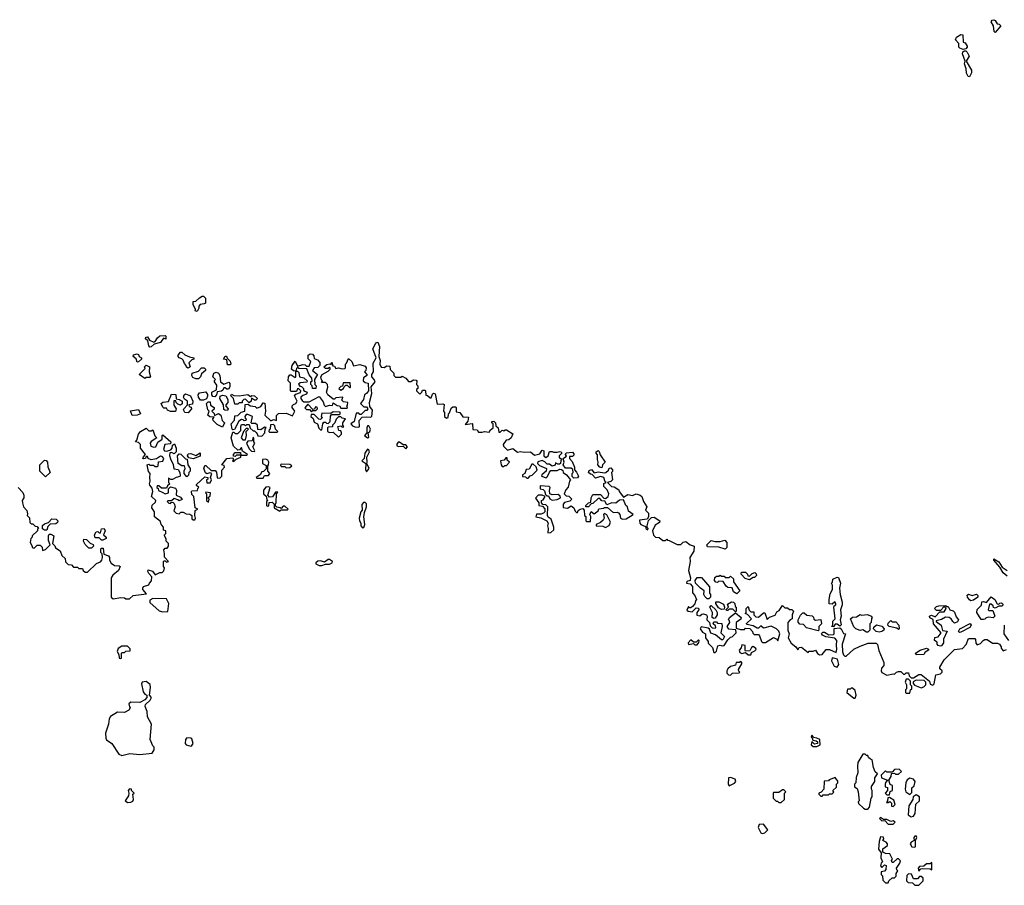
# Model space of a CAD drawing. Extents: x 2494106 to 2685573, y 758056 to 915185.
# Tile 298 of 507: x 2559001 to 2566737, y 891400 to 898202. Entities that reach past the tile are written whole.
import ezdxf

# ---------------------------------------------------------------- set-up
doc = ezdxf.new("R2010")
doc.units = 0

msp = doc.modelspace()

# ---------------------------------------------------------------- linework, layer by layer
at = {"layer": '0CON05XD'}
for points in [[(2566665, 898102.5), (2566658.3, 898108.3), (2566652.5, 898155), (2566633.3, 898185), (2566642.1, 898197.9), (2566655, 898202), (2566665.6, 898195.6), (2566680.7, 898170.7), (2566697, 898167), (2566710, 898155), (2566665, 898102.5)], [(2566415, 897968), (2566387.5, 897977.5), (2566380, 897985), (2566381.2, 898015), (2566354.3, 898045), (2566362.5, 898065), (2566395, 898086.7), (2566412.5, 898082.5), (2566413.3, 898025), (2566429.2, 898019.2), (2566446.2, 897995), (2566446.7, 897985), (2566435, 897973.3), (2566415, 897968)], [(2566465, 897753.3), (2566454.3, 897754.3), (2566441.3, 897781.3), (2566438, 897815), (2566423.8, 897855), (2566430, 897875), (2566408.6, 897935), (2566411.7, 897948.3), (2566425, 897957.5), (2566435, 897956.7), (2566445.9, 897945.9), (2566461.2, 897915), (2566437.5, 897875), (2566480, 897805), (2566478.6, 897785), (2566465, 897753.3)], [(2560395, 895910), (2560380, 895915), (2560382.5, 895925), (2560363.6, 895963.6), (2560363, 895987), (2560385, 895990), (2560413.9, 896016.1), (2560435, 896030), (2560445, 896030), (2560460, 896015), (2560460, 895975), (2560451.7, 895968.3), (2560420, 895965), (2560408.3, 895951.7), (2560407.5, 895935), (2560395, 895910)], [(2560025, 895630), (2560015, 895640), (2560007.5, 895677.5), (2559990, 895695), (2559991.7, 895708.3), (2560005, 895710), (2560020, 895685), (2560055, 895667.5), (2560066.7, 895673.3), (2560085, 895702.5), (2560103, 895717), (2560145, 895720), (2560150, 895715), (2560148.3, 895691.7), (2560131.7, 895698.3), (2560107.5, 895665), (2560058.3, 895651.7), (2560035, 895632.5), (2560025, 895630)], [(2560927.5, 894955), (2560930, 894985), (2560938.3, 894998.3), (2560925, 895000), (2560895, 894980), (2560871.7, 894981.7), (2560870, 895015), (2560855, 895030), (2560825, 895030), (2560820, 895035), (2560830, 895085), (2560795, 895100), (2560781.7, 895098.3), (2560770, 895085), (2560771.7, 895071.7), (2560780, 895065), (2560778.3, 895051.7), (2560765, 895050), (2560758.3, 895058.3), (2560745, 895060), (2560723, 895047), (2560688.3, 894981.7), (2560675, 894980), (2560670, 894985), (2560662.5, 895025), (2560690, 895055), (2560691.7, 895088.3), (2560715, 895092.5), (2560741.7, 895118.3), (2560770, 895125), (2560771.7, 895178.3), (2560795, 895180), (2560815, 895167.5), (2560851.7, 895161.7), (2560865, 895150), (2560896.4, 895163.6), (2560915, 895190), (2560928.3, 895188.3), (2560932.5, 895125), (2560927.5, 895095), (2560975, 895050), (2560995, 895060), (2561018.3, 895051.7), (2561018.3, 895091.7), (2561035, 895107.5), (2561095, 895110), (2561145, 895090), (2561162.5, 895125), (2561142.5, 895155), (2561143, 895167), (2561151.7, 895178.3), (2561170, 895185), (2561182.5, 895205), (2561160, 895245), (2561171.7, 895258.3), (2561208.3, 895271.7), (2561210, 895285), (2561195, 895300), (2561185, 895300), (2561175, 895280), (2561135, 895280), (2561130, 895285), (2561130, 895345), (2561110, 895365), (2561112.5, 895395), (2561125, 895410), (2561135, 895410), (2561165, 895390), (2561170, 895395), (2561170, 895440), (2561153, 895443), (2561137.5, 895455), (2561143.3, 895485), (2561165, 895520), (2561185, 895480), (2561225, 895492.5), (2561245, 895490), (2561255, 895480), (2561275, 895480), (2561287.5, 895515), (2561268.3, 895538.3), (2561267.5, 895565), (2561283.3, 895576.7), (2561302.5, 895572.5), (2561311.7, 895561.7), (2561315, 895540), (2561340, 895530), (2561358.3, 895508.3), (2561360, 895485), (2561345, 895470), (2561315, 895467.5), (2561302.5, 895445), (2561340, 895415), (2561317.5, 895375), (2561320, 895335), (2561330, 895325), (2561327, 895303), (2561302.5, 895305), (2561300, 895325), (2561290, 895335), (2561290, 895355), (2561300, 895365), (2561297.5, 895385), (2561275, 895410), (2561258.3, 895458.3), (2561195, 895460), (2561185, 895470), (2561175, 895460), (2561170, 895440), (2561185, 895440), (2561195, 895430), (2561200, 895395), (2561235, 895387.5), (2561260, 895365), (2561257, 895353), (2561205, 895347.5), (2561193, 895337), (2561201.7, 895321.7), (2561215, 895320), (2561230, 895305), (2561231.7, 895291.7), (2561241.7, 895281.7), (2561260, 895275), (2561255, 895260), (2561225, 895250), (2561210, 895235), (2561210, 895225), (2561220.7, 895210.7), (2561235, 895200), (2561275, 895200), (2561355, 895240), (2561385, 895200), (2561393, 895173), (2561403, 895163), (2561435, 895172.5), (2561460, 895170), (2561465, 895190), (2561495, 895170), (2561515, 895167.5), (2561525, 895150), (2561575, 895150), (2561577, 895157), (2561570, 895165), (2561577, 895173), (2561580, 895195), (2561545, 895200), (2561530, 895215), (2561538.3, 895221.7), (2561540, 895235), (2561485, 895230), (2561475, 895220), (2561465, 895220), (2561422.5, 895255), (2561412.5, 895275), (2561422.5, 895315), (2561420, 895335), (2561405, 895350), (2561371.7, 895351.7), (2561380, 895365), (2561372.5, 895372.5), (2561367.5, 895395), (2561377, 895413), (2561425, 895440), (2561440, 895455), (2561440, 895465), (2561435, 895470), (2561425, 895460), (2561405, 895460), (2561390, 895475), (2561415, 895492.5), (2561437.5, 895497.5), (2561448.3, 895491.7), (2561455, 895510), (2561461.7, 895481.7), (2561475, 895480), (2561485, 895460), (2561505, 895467.5), (2561535, 895457.5), (2561555, 895460), (2561560, 895465), (2561560, 895495), (2561568.3, 895501.7), (2561585, 895540), (2561610, 895515), (2561623, 895483), (2561675, 895492.5), (2561715, 895480), (2561722.5, 895465), (2561720, 895445), (2561710, 895435), (2561730, 895415), (2561730, 895405), (2561701.7, 895388.3), (2561700, 895365), (2561715, 895350), (2561740, 895345), (2561742.5, 895285), (2561726.4, 895263.6), (2561710, 895255), (2561701.7, 895218.3), (2561680, 895185), (2561705, 895160), (2561725, 895160), (2561737.5, 895145), (2561728.3, 895131.7), (2561715, 895130), (2561685, 895100), (2561675, 895100), (2561665, 895110), (2561645, 895110), (2561630, 895045), (2561602.5, 895025), (2561615, 895010), (2561635, 895002.5), (2561665, 895000), (2561670, 895005), (2561668.3, 895051.7), (2561691.7, 895078.3), (2561725, 895082.5), (2561755, 895077.5), (2561766.7, 895085), (2561773.6, 895133.6), (2561753, 895163), (2561748.8, 895195), (2561768.8, 895265), (2561762.5, 895317.5), (2561793.3, 895355), (2561787.5, 895375), (2561767.5, 895395), (2561767.5, 895415), (2561780, 895435), (2561777.3, 895502.7), (2561802, 895545), (2561776, 895615), (2561796.2, 895655), (2561805, 895666.2), (2561815, 895666.7), (2561828, 895635), (2561823.3, 895555), (2561832.5, 895525), (2561830, 895495), (2561841.7, 895471.7), (2561865, 895470), (2561885, 895482.5), (2561908.3, 895478.3), (2561912.5, 895452.5), (2561940, 895425), (2561940, 895405), (2561953, 895393), (2561995, 895392.5), (2562005, 895400), (2562036.4, 895386.4), (2562055, 895360), (2562075, 895360), (2562095, 895372.5), (2562115, 895370), (2562121.7, 895361.7), (2562120, 895335), (2562130, 895325), (2562130, 895305), (2562120, 895295), (2562120, 895285), (2562145, 895260), (2562160, 895275), (2562165, 895290), (2562185, 895290), (2562190, 895285), (2562191.7, 895251.7), (2562205, 895250), (2562225, 895230), (2562235, 895230), (2562245, 895260), (2562252.5, 895267.5), (2562265, 895262.5), (2562281.7, 895181.7), (2562325, 895182.5), (2562337.5, 895177.5), (2562330, 895125), (2562340, 895115), (2562340, 895085), (2562355, 895070), (2562367.5, 895075), (2562370, 895105), (2562378.3, 895111.7), (2562391.7, 895148.3), (2562405, 895160), (2562425, 895160), (2562430, 895155), (2562431.7, 895121.7), (2562460, 895115), (2562481.7, 895081.7), (2562528.3, 895078.3), (2562521.7, 895048.3), (2562501.7, 895021.7), (2562555, 895030), (2562560, 895025), (2562561.7, 894981.7), (2562595, 894980), (2562605, 894960), (2562635, 894960), (2562653, 894967), (2562690, 894960), (2562700.7, 894979.3), (2562720, 894995), (2562720, 895025), (2562710, 895035), (2562710, 895045), (2562727, 895047), (2562740, 895035), (2562741.7, 895011.7), (2562760, 894995), (2562765, 894960), (2562775, 894960), (2562793, 894977), (2562805, 894970), (2562815, 894980), (2562825, 894980), (2562877, 894947), (2562862.5, 894915), (2562845, 894900), (2562822.5, 894897.5), (2562800, 894865), (2562801.7, 894851.7), (2562835, 894820), (2562875, 894832.5), (2562913.6, 894803.6), (2562935, 894810), (2562965, 894803.3), (2563015, 894807.5), (2563045, 894780), (2563088.3, 894791.7), (2563105, 894820), (2563120, 894815), (2563120, 894775), (2563135, 894762.5), (2563152.5, 894775), (2563165, 894810), (2563185, 894810), (2563195, 894802.5), (2563225, 894802.5), (2563245, 894810), (2563256.4, 894806.4), (2563260, 894795), (2563240, 894775), (2563240, 894765), (2563260, 894745), (2563253, 894737), (2563250, 894715), (2563241.7, 894708.3), (2563228.3, 894708.3), (2563210, 894720), (2563208.3, 894701.7), (2563185, 894692.5), (2563165, 894710), (2563145, 894710), (2563128.3, 894728.3), (2563107, 894737), (2563071.7, 894728.3), (2563070, 894715), (2563085, 894700), (2563140, 894675), (2563137.5, 894655), (2563103.6, 894626.4), (2563100, 894615), (2563137.5, 894602.5), (2563148.3, 894611.7), (2563163, 894647), (2563175, 894660), (2563225, 894660), (2563245, 894670), (2563258.3, 894668.3), (2563268.3, 894658.3), (2563270, 894645), (2563296.4, 894626.4), (2563330, 894585), (2563320, 894575), (2563311.7, 894528.3), (2563291.7, 894508.3), (2563280, 894475), (2563295, 894460), (2563317, 894457), (2563340, 894435), (2563322.5, 894417.5), (2563280.7, 894409.3), (2563270, 894395), (2563270, 894370), (2563305, 894362.5), (2563335, 894382.5), (2563356.1, 894366.1), (2563365, 894340), (2563375, 894330), (2563385, 894330), (2563390, 894345), (2563403.9, 894356.1), (2563425, 894360), (2563437, 894347), (2563440, 894305), (2563448.3, 894298.3), (2563450, 894265), (2563455, 894260), (2563485, 894260), (2563487.5, 894297.5), (2563480, 894315), (2563491.7, 894338.3), (2563515, 894320), (2563546.4, 894343.6), (2563551.7, 894358.3), (2563587, 894363), (2563595, 894370), (2563618.3, 894368.3), (2563665, 894330), (2563695, 894332.5), (2563705, 894327.5), (2563716.7, 894315), (2563722.5, 894285), (2563737, 894277), (2563765, 894280), (2563820, 894315), (2563785, 894340), (2563776.7, 894375), (2563762.5, 894385), (2563745, 894430), (2563715, 894427.5), (2563685, 894403.3), (2563653.6, 894406.4), (2563615, 894390), (2563598.3, 894418.3), (2563575, 894420), (2563558.3, 894438.3), (2563545, 894440), (2563505, 894400), (2563491.7, 894398.3), (2563470, 894375), (2563450, 894375), (2563450, 894385), (2563470, 894405), (2563488.3, 894411.7), (2563492.5, 894445), (2563505, 894470), (2563565, 894470), (2563591.7, 894441.7), (2563605, 894440), (2563623.6, 894456.4), (2563630, 894475), (2563617, 894507), (2563590, 894535), (2563591.7, 894558.3), (2563610, 894565), (2563601.7, 894571.7), (2563590, 894605), (2563565, 894612.5), (2563525, 894600), (2563498.3, 894628.3), (2563485, 894630), (2563470, 894645), (2563475, 894660), (2563495, 894667.5), (2563515, 894640), (2563545, 894650), (2563595, 894640), (2563607, 894643), (2563628.3, 894661.7), (2563631.7, 894678.3), (2563645, 894680), (2563660, 894665), (2563658.3, 894651.7), (2563650, 894645), (2563660, 894585), (2563647, 894573), (2563620, 894565), (2563650, 894535), (2563671.7, 894531.7), (2563708.3, 894508.3), (2563710, 894495), (2563745, 894450), (2563778.3, 894471.7), (2563815, 894463.3), (2563845, 894476.7), (2563877, 894467), (2563890, 894455), (2563902.5, 894415), (2563927.5, 894375), (2563918.3, 894348.3), (2563942.5, 894325), (2563942.5, 894295), (2563931.7, 894278.3), (2563871.7, 894268.3), (2563872.5, 894245), (2563882.5, 894235)], [(2559925, 895510), (2559917.5, 895537.5), (2559892.5, 895555), (2559895, 895567.5), (2559925, 895577.5), (2559935, 895570), (2559940, 895555), (2559957.5, 895545), (2559957.5, 895535), (2559935, 895512.5), (2559925, 895510)], [(2560325, 895462.5), (2560311.7, 895471.7), (2560310, 895485), (2560295, 895500), (2560286.4, 895526.4), (2560275, 895537.5), (2560253.9, 895543.9), (2560247.5, 895555), (2560247.5, 895565), (2560265, 895590), (2560275, 895590), (2560299.3, 895569.3), (2560335, 895552.5), (2560370, 895545), (2560370, 895535), (2560355, 895530), (2560330, 895505), (2560340, 895475), (2560325, 895462.5)], [(2560655, 895490), (2560635, 895490), (2560628.3, 895528.3), (2560602.5, 895535), (2560615, 895557.5), (2560625, 895557.5), (2560631.7, 895541.7), (2560655, 895520), (2560660, 895495), (2560655, 895490)], [(2559985, 895382.5), (2559940, 895415), (2559988.3, 895461.7), (2559982.5, 895475), (2559995, 895487.5), (2560020, 895475), (2560017.5, 895435), (2560030, 895395), (2560025, 895390), (2559995, 895390), (2559985, 895382.5)], [(2560405, 895380), (2560385, 895380), (2560360.7, 895390.7), (2560353.3, 895405), (2560357.5, 895425), (2560405, 895440), (2560430, 895465), (2560450, 895465), (2560460, 895455), (2560460, 895445), (2560430.7, 895419.3), (2560422.5, 895395), (2560405, 895380)], [(2560535, 895237.5), (2560520, 895240), (2560510, 895255), (2560510, 895275), (2560547.5, 895292.5), (2560549.3, 895329.3), (2560532.5, 895355), (2560532.5, 895367.5), (2560540, 895375), (2560520, 895395), (2560527.5, 895425), (2560545, 895432.5), (2560562.5, 895425), (2560572.5, 895405), (2560580, 895355), (2560605, 895337.5), (2560645, 895352.5), (2560653, 895343), (2560653, 895317), (2560641.7, 895298.3), (2560628.3, 895298.3), (2560615, 895310), (2560605, 895310), (2560598.3, 895291.7), (2560587, 895283), (2560551.7, 895278.3), (2560547, 895253), (2560535, 895237.5)], [(2561525, 895290), (2561546.4, 895303.6), (2561551.7, 895318.3), (2561565, 895330), (2561575, 895330), (2561595, 895310), (2561600, 895315), (2561598.3, 895348.3), (2561541.7, 895348.3), (2561538.3, 895321.7), (2561525, 895320), (2561510, 895305), (2561525, 895290)], [(2560225, 895122.5), (2560185, 895122.5), (2560163.3, 895133.3), (2560155, 895150), (2560135, 895150), (2560127, 895157), (2560113.3, 895185), (2560125, 895197.5), (2560169.3, 895200.7), (2560195, 895260), (2560227.5, 895257.5), (2560231.7, 895221.7), (2560255, 895217.5), (2560277.5, 895205), (2560277, 895183), (2560265, 895172.5), (2560245, 895180), (2560230, 895195), (2560228.3, 895208.3), (2560211.7, 895208.3), (2560213, 895173), (2560230, 895145), (2560225, 895122.5)], [(2560325, 895112.5), (2560300, 895115), (2560287.5, 895135), (2560290, 895145), (2560320, 895175), (2560320, 895205), (2560295, 895220), (2560287.5, 895235), (2560292.5, 895255), (2560305, 895262.5), (2560342.5, 895245), (2560362.5, 895205), (2560358.3, 895181.7), (2560330, 895175), (2560331.7, 895161.7), (2560348.3, 895158.3), (2560350, 895145), (2560325, 895112.5)], [(2560421.7, 895211.7), (2560406.7, 895235), (2560403.8, 895255), (2560415, 895270), (2560465, 895277.5), (2560477, 895257), (2560477, 895243), (2560468.3, 895221.7), (2560445, 895212.5), (2560421.7, 895211.7)], [(2560635, 895130), (2560613, 895133), (2560605, 895140), (2560602.5, 895175), (2560572.5, 895225), (2560577, 895243), (2560595, 895252.5), (2560620, 895245), (2560637, 895217), (2560637.5, 895195), (2560620, 895175), (2560620, 895165), (2560640, 895145), (2560635, 895130)], [(2560715, 895180), (2560691.7, 895181.7), (2560680, 895225), (2560660, 895245), (2560665, 895260), (2560685, 895250), (2560725, 895246.7), (2560795, 895257.5), (2560815, 895240), (2560825, 895250), (2560845, 895247.5), (2560870, 895225), (2560857, 895213), (2560845, 895212.5), (2560821.7, 895228.3), (2560820, 895205), (2560805, 895190), (2560775, 895220), (2560763, 895217), (2560750, 895205), (2560748.3, 895191.7), (2560725, 895190), (2560715, 895180)], [(2559885, 895092.5), (2559872.5, 895127.5), (2559935, 895140), (2559950, 895105), (2559925, 895093.3), (2559885, 895092.5)], [(2560595, 895000), (2560551.7, 895021.7), (2560521.7, 895051.7), (2560520, 895065), (2560528.3, 895078.3), (2560495, 895080), (2560480, 895095), (2560490, 895125), (2560480, 895135), (2560470, 895185), (2560481.7, 895198.3), (2560498.3, 895198.3), (2560501.7, 895171.7), (2560530, 895155), (2560528.3, 895141.7), (2560510, 895125), (2560528.3, 895108.3), (2560531.7, 895091.7), (2560562.5, 895107.5), (2560582.5, 895095), (2560593, 895053), (2560610, 895035), (2560595, 895000)], [(2561295, 895120), (2561305, 895130), (2561328.3, 895131.7), (2561340, 895145), (2561338.3, 895158.3), (2561325, 895160), (2561318.3, 895141.7), (2561305, 895140), (2561265, 895180), (2561241.7, 895151.7), (2561255, 895140), (2561278.3, 895138.3), (2561295, 895120)], [(2561375, 894980), (2561383, 895027), (2561391.7, 895038.3), (2561405, 895040), (2561411.7, 895031.7), (2561425, 895030), (2561440, 895045), (2561442.5, 895087.5), (2561451.7, 895098.3), (2561515, 895100), (2561520, 895105), (2561518.3, 895118.3), (2561465, 895120), (2561445, 895107.5), (2561375, 895110), (2561370, 895085), (2561380, 895075), (2561365, 895060), (2561351.7, 895061.7), (2561315, 895100), (2561291.7, 895098.3), (2561290, 895085), (2561307, 895067), (2561315, 895040), (2561340, 895025), (2561351.7, 894991.7), (2561365, 894980), (2561375, 894980)], [(2561505, 894922.5), (2561530, 894945), (2561530, 894955), (2561525, 894970), (2561510, 894975), (2561500, 895005), (2561525, 895010), (2561535, 895000), (2561548.3, 895001.7), (2561540, 895015), (2561540, 895035), (2561560, 895065), (2561535, 895070), (2561525, 895080), (2561505, 895080), (2561487, 895063), (2561477, 895033), (2561460, 895015), (2561458.3, 895001.7), (2561425, 895000), (2561420, 894995), (2561420, 894965), (2561435, 894957.5), (2561465, 894960), (2561505, 894922.5)], [(2558990, 894525), (2559025, 894487.5), (2559033.3, 894465), (2559032.5, 894445), (2559020, 894425), (2559022.5, 894405), (2559030, 894375), (2559057.5, 894345), (2559061.7, 894318.3), (2559060, 894305), (2559077, 894287), (2559081.7, 894251.7), (2559091.7, 894241.7), (2559105, 894240), (2559121.7, 894221.7), (2559138.3, 894218.3), (2559150, 894205), (2559141.7, 894198.3), (2559140, 894185), (2559100, 894145), (2559100, 894135), (2559090, 894125), (2559082.5, 894095), (2559100, 894065), (2559100, 894055), (2559115, 894050), (2559138.3, 894071.7), (2559161.7, 894071.7), (2559178.3, 894058.3), (2559181.7, 894031.7), (2559205, 894040), (2559240, 894075), (2559228.3, 894108.3), (2559227.5, 894145), (2559231.7, 894158.3), (2559245, 894160), (2559270, 894145), (2559260, 894085), (2559278.3, 894068.3), (2559281.7, 894051.7), (2559318.3, 894028.3), (2559331.7, 893991.7), (2559358.3, 893968.3), (2559361.7, 893941.7), (2559381.7, 893921.7), (2559408.3, 893918.3), (2559425, 893900), (2559455, 893900), (2559465, 893890), (2559495, 893890), (2559500, 893875), (2559515, 893860), (2559535, 893860), (2559605, 893930), (2559635, 893942.5), (2559647.5, 893955), (2559652.5, 893975), (2559650, 894005), (2559640, 894015), (2559640, 894045), (2559645, 894050), (2559658.3, 894048.3), (2559661.7, 894001.7), (2559699.3, 893989.3), (2559707.5, 893975), (2559707.5, 893955), (2559720.7, 893930.7), (2559745, 893912.5), (2559781.7, 893911.7), (2559790, 893905), (2559777.5, 893875), (2559733.6, 893836.4), (2559720, 893815), (2559720, 893665), (2559735, 893650), (2559795, 893662.5), (2559825, 893660), (2559835, 893650), (2559865, 893650), (2559893, 893677), (2559998.3, 893691.7), (2559967.5, 893725), (2559967.5, 893735), (2559975, 893747.5), (2560015, 893760), (2560020, 893775), (2560037, 893793), (2560040, 893825), (2560015, 893850), (2560007.5, 893865), (2560011.7, 893878.3), (2560045, 893867.5), (2560065, 893840), (2560103, 893857), (2560121.7, 893858.3), (2560135, 893870), (2560140, 893895), (2560130, 893905), (2560130, 893945), (2560135, 893950), (2560145, 893950), (2560155, 893940), (2560170, 893945), (2560138.3, 893978.3), (2560140, 894005), (2560132.5, 894035), (2560145, 894050), (2560160, 894050), (2560170, 894065), (2560170, 894085), (2560153, 894103), (2560151.7, 894121.7), (2560140, 894145), (2560140, 894155), (2560150, 894165), (2560150, 894185), (2560131.7, 894191.7), (2560130, 894215), (2560119.3, 894229.3), (2560112.5, 894235), (2560108.3, 894258.3), (2560060, 894295), (2560060, 894335), (2560040, 894365), (2560041.7, 894388.3), (2560068.3, 894411.7), (2560070, 894425), (2560037.5, 894455), (2560047.5, 894495), (2560041.7, 894521.7), (2560023, 894543), (2560020, 894555), (2560027.5, 894575), (2560022.5, 894605), (2560027.5, 894635), (2560013, 894653), (2560002.5, 894705), (2560015, 894710), (2560025, 894702.5), (2560051.7, 894701.7), (2560065, 894690), (2560085, 894690), (2560090, 894695), (2560091.7, 894728.3), (2560125, 894732.5), (2560133.3, 894755), (2560120.7, 894770.7), (2560107, 894773), (2560075, 894750), (2560035, 894742.5), (2560010, 894755), (2560005, 894770), (2559995, 894770), (2559990, 894755), (2559975, 894750), (2559970, 894755), (2559973, 894767), (2559990, 894785), (2559950, 894835), (2559950, 894865), (2559935, 894880), (2559910, 894885), (2559921.7, 894898.3), (2559933.9, 894946.1), (2559950, 894965), (2559995, 894992.5), (2560015, 894970), (2560035, 894970), (2560048.3, 894978.3), (2560063, 894933), (2560080, 894915), (2560033.3, 894886.7), (2560027.5, 894875), (2560031.7, 894851.7), (2560055, 894842.5), (2560070, 894845), (2560087, 894883), (2560120, 894905), (2560120, 894935), (2560125, 894940), (2560190, 894885), (2560185, 894870), (2560142.5, 894865), (2560130, 894825), (2560140, 894815), (2560157.5, 894812.5), (2560188.3, 894821.7), (2560200, 894835), (2560201.7, 894858.3), (2560218.3, 894868.3), (2560230, 894835), (2560230, 894805), (2560215, 894790), (2560195, 894800), (2560181.7, 894798.3), (2560178.3, 894778.3), (2560185, 894750), (2560207, 894707), (2560211.7, 894671.7), (2560246.4, 894666.4), (2560260, 894645), (2560261.7, 894618.3), (2560258.3, 894611.7), (2560230, 894605), (2560201.7, 894588.3), (2560188.3, 894588.3), (2560171.7, 894598.3), (2560170, 894565), (2560180, 894555), (2560161.7, 894538.3), (2560155, 894520), (2560115, 894520), (2560095, 894540), (2560081.7, 894538.3), (2560080, 894525), (2560088.3, 894518.3), (2560091.7, 894501.7), (2560125, 894487.5), (2560145, 894477.5), (2560170, 894485), (2560170, 894515), (2560185, 894530), (2560225, 894520), (2560232.5, 894505), (2560230, 894465), (2560265, 894450), (2560278.3, 894431.7), (2560255, 894420), (2560245, 894430), (2560215, 894440), (2560195, 894420), (2560165, 894420), (2560160, 894415), (2560173, 894403), (2560185, 894400), (2560191.7, 894408.3), (2560205, 894410), (2560215, 894400), (2560222.5, 894375), (2560213.6, 894343.6), (2560230, 894325), (2560255, 894320), (2560268.3, 894331.7), (2560285, 894332.5), (2560308.3, 894318.3), (2560337, 894317), (2560352.5, 894305), (2560355, 894280), (2560363, 894273), (2560377, 894273), (2560382.5, 894285), (2560377.5, 894305), (2560380, 894345), (2560400, 894355), (2560380, 894365), (2560370, 894455), (2560355, 894470), (2560350, 894495), (2560355, 894500), (2560398.3, 894501.7), (2560401.7, 894518.3), (2560410, 894525), (2560391.7, 894541.7), (2560391.7, 894548.3), (2560455, 894610), (2560480, 894605), (2560478.3, 894591.7), (2560470, 894585), (2560472.5, 894562.5), (2560497, 894563), (2560507.5, 894585), (2560500, 894605), (2560510, 894635), (2560495, 894640), (2560472.5, 894632.5), (2560461.2, 894641.2), (2560447.5, 894675), (2560455, 894700), (2560465, 894700), (2560505, 894660), (2560538.3, 894658.3), (2560547, 894647), (2560553, 894603), (2560575, 894600), (2560590, 894615), (2560588.3, 894661.7), (2560610, 894685), (2560608.3, 894698.3), (2560590, 894705), (2560630, 894755), (2560675, 894760), (2560680, 894745), (2560673, 894733), (2560685, 894730), (2560701.7, 894748.3), (2560740, 894765), (2560740, 894780), (2560705, 894780), (2560695, 894770), (2560681.7, 894771.7), (2560680, 894785), (2560695, 894800), (2560735, 894800), (2560740, 894780), (2560785, 894780), (2560790, 894785), (2560751.7, 894811.7), (2560745, 894840), (2560728.3, 894821.7), (2560715, 894820), (2560680, 894850), (2560663.3, 894915), (2560675, 894960), (2560685, 894960), (2560695, 894950), (2560715, 894950), (2560740, 894975), (2560737.5, 895005), (2560745, 895020), (2560765, 895020), (2560775, 895010), (2560785, 895020), (2560805, 895020), (2560811.7, 894991.7), (2560835, 894970), (2560845, 894970), (2560858.3, 894958.3), (2560868.3, 894948.3), (2560871.7, 894931.7), (2560905, 894930), (2560927.5, 894955)], [(2560775, 894900), (2560782.5, 894935), (2560780, 894965), (2560800, 894985), (2560795, 894990), (2560781.7, 894988.3), (2560760, 894965), (2560742.5, 894915), (2560755, 894900), (2560775, 894900)], [(2561025, 894960), (2561030, 894965), (2561010, 894985), (2561005, 895010), (2560995, 895020), (2560971.7, 895018.3), (2560970, 894985), (2560961.7, 894978.3), (2560960, 894965), (2560965, 894960), (2561025, 894960)], [(2561735, 894917.5), (2561745, 894920), (2561740, 894955), (2561752.5, 894965), (2561756.7, 894983.3), (2561745, 895010), (2561735, 895010), (2561727.5, 894995), (2561730, 894955), (2561710, 894935), (2561735, 894917.5)], [(2560845, 894810), (2560850, 894815), (2560832.5, 894845), (2560847.5, 894875), (2560840, 894885), (2560840, 894915), (2560835, 894920), (2560828.3, 894891.7), (2560795, 894890), (2560782.5, 894875), (2560805, 894830), (2560821.7, 894811.7), (2560845, 894810)], [(2561725, 894650), (2561746, 894675), (2561727.5, 894715), (2561732.5, 894725), (2561730, 894765), (2561749.2, 894805), (2561745, 894822.5), (2561735, 894827.5), (2561712.5, 894795), (2561707, 894753), (2561690, 894735), (2561720, 894715), (2561717.5, 894665), (2561725, 894650)], [(2562035, 894830), (2562047.5, 894845), (2562035, 894860), (2562015, 894860), (2561985, 894882.5), (2561975, 894882.5), (2561963.9, 894866.1), (2561965, 894852.5), (2561977, 894847), (2562015, 894850), (2562035, 894830)], [(2560315, 894610), (2560292.5, 894635), (2560293, 894657), (2560302.5, 894675), (2560296.7, 894696.7), (2560275, 894697.5), (2560247.5, 894715), (2560240, 894775), (2560255, 894790), (2560268.3, 894788.3), (2560305, 894750), (2560317.5, 894747.5), (2560322.5, 894705), (2560340, 894675), (2560340, 894655), (2560330, 894645), (2560327, 894623), (2560315, 894610)], [(2560365, 894752.5), (2560330, 894760), (2560320, 894775), (2560325, 894790), (2560345, 894793.3), (2560385, 894777.5), (2560418.3, 894798.3), (2560418.3, 894771.7), (2560365, 894752.5)], [(2560915, 894600), (2560925, 894620), (2560955, 894620), (2560967.5, 894635), (2560950, 894655), (2560950, 894695), (2560957, 894703), (2560960, 894725), (2560950, 894740), (2560935, 894747.5), (2560910, 894745), (2560910, 894715), (2560938.3, 894698.3), (2560938.3, 894671.7), (2560917, 894653), (2560905, 894650), (2560890, 894625), (2560860, 894605), (2560865, 894600), (2560915, 894600)], [(2562805, 894690), (2562811.7, 894698.3), (2562825, 894700), (2562850, 894725), (2562831.7, 894741.7), (2562830, 894760), (2562821.7, 894758.3), (2562808.3, 894741.7), (2562780, 894735), (2562783, 894703), (2562791.7, 894691.7), (2562805, 894690)], [(2563355, 894600), (2563341.7, 894611.7), (2563343, 894637), (2563350, 894645), (2563348.3, 894668.3), (2563335, 894677.5), (2563288.3, 894678.3), (2563270, 894705), (2563280, 894725), (2563270, 894755), (2563298.3, 894771.7), (2563290, 894785), (2563295, 894797.5), (2563345, 894802.5), (2563355, 894790), (2563355, 894780), (2563345, 894770), (2563321.7, 894768.3), (2563320, 894755), (2563340.7, 894730.7), (2563360, 894685), (2563360, 894665), (2563377, 894647), (2563392.5, 894615), (2563385, 894602.5), (2563355, 894600)], [(2563575, 894680), (2563560, 894685), (2563543.3, 894705), (2563547.5, 894725), (2563540, 894745), (2563541.7, 894781.7), (2563530, 894795), (2563530, 894805), (2563545, 894817.5), (2563555, 894810), (2563561.7, 894781.7), (2563600, 894725), (2563580, 894705), (2563575, 894680)], [(2559205, 894610), (2559160, 894655), (2559160, 894705), (2559195, 894740), (2559208.3, 894738.3), (2559220, 894725), (2559221.7, 894688.3), (2559240, 894645), (2559205, 894610)], [(2561095, 894680), (2561125, 894682.5), (2561140, 894695), (2561125, 894707.5), (2561055, 894710), (2561050, 894705), (2561055, 894690), (2561085, 894690), (2561095, 894680)], [(2562995, 894600), (2563011.7, 894618.3), (2563028.3, 894621.7), (2563067, 894663), (2563058.3, 894688.3), (2563035, 894710), (2563025, 894710), (2563005, 894670), (2562981.7, 894668.3), (2562970, 894635), (2562952.5, 894625), (2562951.7, 894611.7), (2562975, 894610), (2562985, 894600), (2562995, 894600)], [(2561045, 894340), (2561055, 894350), (2561105, 894350), (2561110, 894355), (2561085, 894380), (2561071.7, 894378.3), (2561055, 894360), (2561047.5, 894367.5), (2561021.7, 894371.7), (2561011.7, 894381.7), (2561010, 894395), (2561017, 894407), (2561020, 894475), (2561028.3, 894488.3), (2561011.7, 894488.3), (2560988.3, 894451.7), (2560965, 894450), (2560950, 894465), (2560970, 894525), (2560955, 894532.5), (2560935, 894527.5), (2560917.5, 894505), (2560917.5, 894475), (2560938.3, 894458.3), (2560942.5, 894432.5), (2560950, 894425), (2560940, 894415), (2560940, 894385), (2560945, 894380), (2560958.3, 894381.7), (2560961.7, 894408.3), (2560985, 894410), (2561000, 894395), (2561000, 894365), (2561045, 894340)], [(2563185, 894427.5), (2563225, 894432.5), (2563250, 894445), (2563248.3, 894458.3), (2563231.7, 894471.7), (2563185, 894467.5), (2563167, 894477), (2563163, 894503), (2563170, 894525), (2563160, 894535), (2563091.7, 894538.3), (2563090, 894515), (2563115, 894510), (2563125, 894500), (2563131.7, 894471.7), (2563141.7, 894461.7), (2563155, 894460), (2563167, 894437), (2563185, 894427.5)], [(2560485, 894410), (2560490, 894435), (2560480, 894445), (2560498.3, 894461.7), (2560500, 894485), (2560465, 894490), (2560460, 894485), (2560470, 894475), (2560470, 894425), (2560485, 894410)], [(2563150, 894170), (2563175, 894172.5), (2563197, 894193), (2563197.5, 894215), (2563177, 894277), (2563153.6, 894293.6), (2563147.5, 894305), (2563150, 894375), (2563135, 894390), (2563111.7, 894391.7), (2563100, 894405), (2563100, 894425), (2563115, 894430), (2563130, 894455), (2563106.7, 894466.7), (2563075, 894466.7), (2563053, 894443), (2563080, 894405), (2563080, 894385), (2563108.3, 894378.3), (2563127.5, 894357.5), (2563127.5, 894335), (2563116.1, 894323.9), (2563095, 894316.7), (2563063, 894317), (2563057.5, 894295), (2563095, 894287.5), (2563143, 894263), (2563152.5, 894245), (2563147.5, 894225), (2563152.5, 894205), (2563150, 894170)], [(2561695, 894210), (2561705, 894212.5), (2561712.5, 894235), (2561705.8, 894295), (2561710.5, 894329.5), (2561727.1, 894375), (2561725, 894397.5), (2561715, 894407.5), (2561703, 894407), (2561688.3, 894391.7), (2561691.7, 894348.3), (2561682.5, 894335), (2561668.8, 894285), (2561671.2, 894265), (2561682.5, 894245), (2561682.5, 894225), (2561695, 894210)], [(2563605, 894212.5), (2563631.7, 894228.3), (2563643, 894253), (2563615, 894310), (2563595, 894322.5), (2563587.5, 894315), (2563592.5, 894285), (2563585, 894270), (2563565, 894250), (2563530, 894235), (2563530, 894225), (2563581.7, 894221.7), (2563605, 894212.5)], [(2563882.5, 894235), (2563918.3, 894218.3), (2563920, 894205), (2563937, 894193), (2563940, 894205), (2563931.7, 894211.7), (2563930, 894225), (2563942.5, 894267.5), (2563965, 894290), (2563985, 894292.5), (2564030, 894265), (2564028.3, 894251.7), (2563995, 894230), (2563972.5, 894185), (2563981.7, 894151.7), (2563997, 894137), (2564025, 894132.5), (2564055, 894110), (2564075, 894110), (2564085, 894120), (2564091.7, 894111.7), (2564105, 894110), (2564167, 894077), (2564195, 894077.5), (2564215, 894097.5), (2564235, 894102.5), (2564270, 894075), (2564300, 894065), (2564297.5, 894025), (2564267.5, 893975), (2564270, 893945), (2564256.7, 893875), (2564272.5, 893815), (2564270, 893795), (2564243, 893787), (2564240, 893775), (2564268.3, 893768.3), (2564287, 893747), (2564288.3, 893698.3), (2564307, 893677), (2564320, 893645), (2564310, 893635), (2564307, 893613), (2564288.3, 893591.7), (2564275, 893580), (2564265, 893580), (2564255, 893590), (2564243, 893563), (2564253, 893553), (2564285, 893550), (2564315, 893580), (2564335, 893577.5), (2564337.5, 893565), (2564322.5, 893545), (2564321.7, 893521.7), (2564345, 893517.5), (2564360.5, 893529.5), (2564375, 893532), (2564397.5, 893525), (2564402.5, 893515), (2564400, 893485), (2564420, 893465), (2564425, 893440), (2564443, 893423), (2564465, 893420), (2564470, 893425), (2564468.3, 893438.3), (2564450, 893455), (2564455, 893470), (2564475, 893470), (2564485, 893460), (2564518.3, 893458.3), (2564520, 893435), (2564510, 893385), (2564540, 893355), (2564525, 893330), (2564515, 893330), (2564468.3, 893368.3), (2564430.7, 893380.7), (2564421.7, 893411.7), (2564411.7, 893421.7), (2564355, 893430), (2564347.5, 893415), (2564365, 893390), (2564390, 893375), (2564390, 893345), (2564410, 893315), (2564411.7, 893301.7), (2564445, 893270), (2564455, 893230), (2564465, 893230), (2564475, 893240), (2564487, 893283), (2564505, 893287.5), (2564521.7, 893281.7), (2564536.4, 893283.6), (2564565, 893330), (2564585, 893350), (2564598.3, 893351.7), (2564630, 893385), (2564628.3, 893408.3), (2564573, 893413), (2564560, 893435), (2564580, 893465), (2564578.3, 893478.3), (2564570, 893485), (2564577.5, 893505), (2564625, 893540), (2564670, 893505), (2564668.3, 893491.7), (2564630, 893465), (2564631.7, 893421.7), (2564665, 893410), (2564695, 893410), (2564705, 893420), (2564738.3, 893418.3), (2564760, 893395), (2564761.7, 893381.7), (2564771.7, 893371.7), (2564805, 893370), (2564815, 893360), (2564830, 893315), (2564838.3, 893308.3), (2564861.7, 893308.3), (2564925, 893346.7), (2564950, 893335), (2564958.3, 893321.7), (2564972.5, 893375), (2564966.1, 893396.1), (2564946.4, 893416.4), (2564905, 893436.7), (2564845, 893420), (2564825, 893440), (2564805, 893420), (2564795, 893420), (2564765, 893440), (2564715, 893450), (2564711.7, 893458.3), (2564750, 893495), (2564718.3, 893528.3), (2564700, 893535), (2564710, 893545), (2564710, 893575), (2564725, 893590), (2564731.7, 893561.7), (2564745, 893550), (2564768.3, 893548.3), (2564770, 893525), (2564785, 893510), (2564805, 893507.5), (2564845, 893540), (2564855, 893540), (2564875, 893490), (2564893, 893507), (2564936.4, 893523.6), (2564950.7, 893549.3), (2564969.3, 893560.7), (2564995, 893600), (2565011.7, 893581.7), (2565035, 893580), (2565048.3, 893568.3), (2565067, 893567), (2565080, 893555), (2565070, 893525), (2565070, 893495), (2565053.6, 893486.4), (2565037.5, 893465), (2565037.5, 893405), (2565046.7, 893375), (2565040, 893345), (2565061.7, 893301.7), (2565100, 893275), (2565115, 893250), (2565125, 893270), (2565145, 893272.5), (2565195, 893230), (2565205, 893240), (2565235, 893240), (2565255, 893247.5), (2565270.7, 893220.7), (2565285, 893210), (2565305, 893212.5), (2565338.3, 893251.7), (2565365, 893252.5), (2565415, 893230), (2565422.5, 893255), (2565417.5, 893285), (2565422.5, 893325), (2565405, 893342.5), (2565335, 893352.5), (2565310, 893365), (2565301.7, 893378.3), (2565311.7, 893388.3), (2565325, 893390), (2565358.3, 893368.3), (2565395, 893370), (2565400, 893375), (2565401.7, 893418.3), (2565445, 893422.5), (2565456.1, 893416.1), (2565475, 893380), (2565490, 893375), (2565463.3, 893295), (2565466.7, 893235), (2565475, 893210), (2565485, 893200), (2565495, 893200), (2565553.9, 893256.1), (2565605, 893280), (2565667, 893303), (2565731.7, 893301.7), (2565741.7, 893291.7), (2565752.5, 893245), (2565791.7, 893151.7), (2565791.7, 893128.3), (2565773.6, 893106.4), (2565770, 893085), (2565775, 893073.3), (2565815, 893050), (2565865, 893062.5), (2565875, 893060), (2565890, 893075), (2565905, 893080), (2565925, 893080), (2565945, 893060), (2565955, 893060), (2565965, 893070), (2565985, 893070), (2565990, 893045), (2566005, 893030), (2566025, 893030), (2566065, 893057.5), (2566085, 893057.5), (2566150, 893005), (2566155, 892980), (2566175, 892972.5), (2566187, 892983), (2566200, 893055), (2566237, 893063), (2566250, 893075), (2566250, 893085), (2566231.7, 893101.7), (2566230, 893115), (2566265, 893172.5), (2566345, 893252.5), (2566408.3, 893261.7), (2566438.3, 893291.7), (2566455, 893340), (2566505, 893340), (2566511.7, 893331.7), (2566512.5, 893302.5), (2566525, 893290), (2566549.3, 893300.7), (2566570, 893325), (2566585, 893332.5), (2566601.7, 893331.7), (2566645, 893302.5), (2566685, 893302.5), (2566700, 893295), (2566713.3, 893275), (2566713.8, 893263.8), (2566727, 893243), (2566755, 893252.5)], [(2559215, 894190), (2559195, 894190), (2559181.7, 894201.7), (2559181.7, 894228.3), (2559195, 894240), (2559228.3, 894251.7), (2559255, 894280), (2559288.3, 894278.3), (2559300, 894265), (2559298.3, 894251.7), (2559285, 894240), (2559241.7, 894238.3), (2559221.7, 894218.3), (2559215, 894190)], [(2559655, 894112.5), (2559643, 894113), (2559625, 894130), (2559595, 894130), (2559590, 894155), (2559601.7, 894178.3), (2559615, 894180), (2559625, 894170), (2559635, 894170), (2559645, 894200), (2559665, 894202.5), (2559672.5, 894185), (2559660, 894155), (2559680, 894135), (2559680, 894125), (2559655, 894112.5)], [(2559565, 894050), (2559545, 894050), (2559515, 894077.5), (2559502.5, 894105), (2559505, 894120), (2559525, 894117.5), (2559555, 894087.5), (2559578.3, 894078.3), (2559580, 894065), (2559565, 894050)], [(2564545, 894042.5), (2564495, 894057.5), (2564405, 894060), (2564400, 894075), (2564435, 894110), (2564465, 894102.5), (2564505, 894102.5), (2564541.7, 894111.7), (2564556.7, 894095), (2564556.7, 894055), (2564545, 894042.5)], [(2561375, 893913.3), (2561403, 893923), (2561435, 893923.8), (2561457.5, 893935), (2561460, 893945), (2561435, 893960), (2561425, 893960), (2561395, 893940), (2561365, 893950), (2561345, 893947.5), (2561327.5, 893935), (2561327.5, 893925), (2561353.6, 893913.6), (2561375, 893913.3)], [(2566758.8, 893828.8), (2566727.1, 893855), (2566701.2, 893901.2), (2566653.8, 893955), (2566655, 893966.2), (2566695, 893940.8), (2566721.2, 893901.2), (2566759.2, 893875)], [(2564415, 893650), (2564401.7, 893651.7), (2564385, 893670), (2564377.5, 893685), (2564380, 893715), (2564350, 893735), (2564310, 893775), (2564307.5, 893795), (2564325, 893817.5), (2564358.3, 893818.3), (2564420, 893745), (2564420, 893695), (2564430, 893685), (2564430, 893665), (2564415, 893650)], [(2564635, 893690), (2564610, 893705), (2564598.3, 893738.3), (2564565, 893740), (2564551.7, 893751.7), (2564528.3, 893788.3), (2564495, 893790), (2564485, 893780), (2564471.7, 893781.7), (2564460, 893795), (2564461.7, 893818.3), (2564475, 893830), (2564495, 893830), (2564505, 893837.5), (2564515, 893830), (2564535, 893830), (2564545, 893820), (2564575, 893820), (2564585, 893830), (2564608.3, 893808.3), (2564610, 893785), (2564660, 893715), (2564635, 893690)], [(2564735, 893800), (2564701.7, 893811.7), (2564670, 893845), (2564670, 893855), (2564675, 893860), (2564705, 893860), (2564720, 893845), (2564721.7, 893831.7), (2564735, 893830), (2564755, 893850), (2564778.3, 893858.3), (2564788.3, 893848.3), (2564790, 893835), (2564775, 893820), (2564765, 893820), (2564735, 893800)], [(2565395, 893430), (2565380, 893435), (2565390, 893445), (2565390, 893475), (2565407.5, 893495), (2565397.5, 893585), (2565400, 893595), (2565412.5, 893605), (2565412.5, 893615), (2565405, 893627.5), (2565385, 893610), (2565361.7, 893611.7), (2565360, 893645), (2565368.3, 893691.7), (2565386.4, 893723.6), (2565387.5, 893757.5), (2565380, 893775), (2565387.5, 893782.5), (2565390, 893805), (2565425, 893822.5), (2565435, 893820), (2565450, 893775), (2565443.3, 893735), (2565446.4, 893686.4), (2565462.5, 893625), (2565462.5, 893605), (2565450, 893565), (2565456.7, 893515), (2565448.8, 893485), (2565456.4, 893446.4), (2565445, 893437.5), (2565425, 893452.5), (2565408.3, 893451.7), (2565395, 893430)], [(2566475, 893636.7), (2566465, 893643.8), (2566447.5, 893665), (2566445, 893680), (2566455, 893686.7), (2566485, 893677.5), (2566518.3, 893688.3), (2566528.3, 893678.3), (2566530, 893665), (2566495, 893640), (2566475, 893636.7)], [(2566575, 893487.5), (2566555, 893490), (2566522.5, 893545), (2566523, 893567), (2566558.3, 893601.7), (2566561.7, 893628.3), (2566575, 893630), (2566598.3, 893621.7), (2566635, 893667.5), (2566662.5, 893645), (2566681.7, 893611.7), (2566695, 893610), (2566701.7, 893618.3), (2566715, 893620), (2566725, 893610), (2566727, 893603), (2566717.5, 893592.5), (2566695, 893592.5), (2566665, 893577.5), (2566652.5, 893582.5), (2566650, 893595), (2566635, 893610), (2566621.7, 893608.3), (2566610, 893565), (2566618.3, 893558.3), (2566648.3, 893558.3), (2566662.5, 893515), (2566649.3, 893500.7), (2566615, 893507.5), (2566595, 893502.5), (2566585, 893492.5), (2566575, 893487.5)], [(2560125, 893550), (2560165, 893552.5), (2560172.5, 893615), (2560155, 893650), (2560047, 893653), (2560025, 893640), (2560023.6, 893623.6), (2560097.7, 893557.7), (2560125, 893550)], [(2564455, 893497.5), (2564442.5, 893505), (2564443.3, 893545), (2564422.5, 893585), (2564435, 893600), (2564470, 893565), (2564480, 893545), (2564480, 893525), (2564465, 893500), (2564455, 893497.5)], [(2564515, 893567.5), (2564490.7, 893580.7), (2564470, 893615), (2564471.7, 893628.3), (2564495, 893626.7), (2564530, 893610), (2564540, 893585), (2564535, 893570), (2564515, 893567.5)], [(2564625, 893550), (2564605, 893570), (2564575, 893570), (2564565, 893560), (2564555, 893560), (2564551.7, 893568.3), (2564570, 893585), (2564561.7, 893608.3), (2564595, 893627.5), (2564610, 893625), (2564620, 893615), (2564621.7, 893591.7), (2564630, 893585), (2564630, 893555), (2564625, 893550)], [(2566235, 893278.8), (2566217.5, 893285), (2566210, 893295), (2566210, 893310), (2566190, 893325), (2566191.7, 893348.3), (2566218.3, 893351.7), (2566240, 893385), (2566180, 893455), (2566178.3, 893488.3), (2566151.7, 893501.7), (2566150, 893515), (2566165, 893522.5), (2566195, 893510), (2566231.7, 893548.3), (2566265, 893550), (2566280, 893575), (2566265, 893590), (2566235, 893560), (2566205, 893560), (2566190, 893575), (2566205, 893590), (2566223, 893597), (2566275, 893600), (2566281.7, 893591.7), (2566295, 893590), (2566310, 893565), (2566335, 893557.5), (2566346.4, 893546.4), (2566359.3, 893509.3), (2566377.5, 893485), (2566369.3, 893470.7), (2566345, 893460), (2566331.7, 893471.7), (2566320, 893495), (2566305, 893503.3), (2566275, 893507.5), (2566245, 893487.5), (2566201.7, 893478.3), (2566201.7, 893471.7), (2566240, 893445), (2566251.7, 893401.7), (2566287.5, 893397.5), (2566260, 893335), (2566260, 893305), (2566245, 893282.5), (2566235, 893278.8)], [(2565275, 893400), (2565183, 893423), (2565158.3, 893448.3), (2565131.7, 893451.7), (2565118.3, 893468.3), (2565117.5, 893485), (2565135, 893522.5), (2565155, 893540), (2565165, 893540), (2565185, 893522.5), (2565227, 893517), (2565237, 893507), (2565240.7, 893490.7), (2565253, 893483), (2565295, 893490), (2565300, 893455), (2565280, 893435), (2565280, 893405), (2565275, 893400)], [(2565665, 893390), (2565655, 893390), (2565627, 893407), (2565605, 893402.5), (2565570, 893415), (2565555, 893430), (2565530, 893495), (2565545, 893507.5), (2565575, 893510), (2565605, 893527.5), (2565615, 893522.5), (2565663, 893527), (2565690, 893515), (2565700, 893505), (2565693, 893497), (2565690, 893465), (2565680, 893455), (2565680, 893405), (2565665, 893390)], [(2565755, 893388.8), (2565730, 893395), (2565710, 893415), (2565711.7, 893428.3), (2565733.3, 893446.7), (2565775.9, 893435.9), (2565792.5, 893415), (2565790, 893405), (2565775, 893393.8), (2565755, 893388.8)], [(2565905, 893410), (2565891.7, 893421.7), (2565833, 893433), (2565823, 893443), (2565825, 893460), (2565845, 893480), (2565855, 893470), (2565885, 893470), (2565907.5, 893445), (2565910, 893415), (2565905, 893410)], [(2566385, 893387.5), (2566377.5, 893395), (2566387.5, 893415), (2566468.3, 893458.3), (2566476.7, 893445), (2566467.5, 893425), (2566395, 893390), (2566385, 893387.5)], [(2566772.5, 893325), (2566736.7, 893375), (2566740, 893445)], [(2559795, 893182.5), (2559800, 893185), (2559800, 893225), (2559805, 893230), (2559825, 893230), (2559835, 893240), (2559868.3, 893241.7), (2559868.3, 893258.3), (2559848.3, 893278.3), (2559805, 893280), (2559775, 893260), (2559768.3, 893238.3), (2559780, 893215), (2559782.5, 893185), (2559795, 893182.5)], [(2564325, 893290), (2564338.3, 893308.3), (2564340, 893325), (2564335, 893330), (2564315, 893310), (2564295, 893310), (2564275, 893330), (2564252.5, 893305), (2564255, 893292.5), (2564295, 893300), (2564305, 893290), (2564325, 893290)], [(2564745, 893210), (2564751.7, 893228.3), (2564778.3, 893241.7), (2564787, 893253), (2564785, 893260), (2564765, 893277.5), (2564751.7, 893268.3), (2564738.3, 893241.7), (2564705, 893240), (2564700, 893245), (2564700, 893285), (2564675, 893290), (2564670, 893265), (2564653, 893247), (2564660, 893230), (2564675, 893222.5), (2564705, 893230), (2564725, 893210), (2564745, 893210)], [(2566045, 893210), (2566040, 893225), (2566075, 893247.5), (2566125, 893262.5), (2566142.5, 893255), (2566141.7, 893248.3), (2566116.7, 893233.3), (2566105, 893213.3), (2566045, 893210)], [(2564585, 893050), (2564603, 893067), (2564655, 893070), (2564660, 893075), (2564651.7, 893081.7), (2564650, 893095), (2564677.5, 893145), (2564668.3, 893158.3), (2564655, 893150), (2564630, 893150), (2564625, 893130), (2564585, 893120), (2564565, 893100), (2564557.5, 893085), (2564558.3, 893068.3), (2564570, 893055), (2564585, 893050)], [(2565425, 893113.3), (2565438, 893135), (2565426.1, 893176.1), (2565385, 893187.5), (2565380, 893165), (2565401.7, 893121.7), (2565425, 893113.3)], [(2559805, 892420), (2559815, 892423.3), (2559866.4, 892436.4), (2559945, 892426.7), (2560041.7, 892438.3), (2560056.7, 892465), (2560057.5, 892485), (2560046.7, 892496.7), (2560027.5, 892545), (2560038, 892665), (2560006.7, 892725), (2560002, 892765), (2559986.7, 892805), (2559989.3, 892820.7), (2560027.5, 892855), (2560037.5, 892875), (2560020, 892895), (2560030, 892955), (2560027, 892977), (2559995, 893002.5), (2559963, 892997), (2559957, 892983), (2559970.5, 892920.5), (2559985, 892902.5), (2560000, 892895), (2560000, 892875), (2559985, 892857.5), (2559945, 892836.2), (2559875, 892840), (2559860, 892825), (2559863, 892803), (2559870, 892795), (2559857.5, 892775), (2559825, 892756.7), (2559770.5, 892759.5), (2559715, 892727.5), (2559703, 892707), (2559698.8, 892665), (2559676.2, 892595), (2559678.8, 892555), (2559684.3, 892544.3), (2559724, 892515), (2559780.5, 892430.5), (2559805, 892420)], [(2565995, 892910), (2566000, 892935), (2566010, 892945), (2566010, 892965), (2566000, 892975), (2566000, 893005), (2565985, 893020), (2565965, 893020), (2565957.5, 892995), (2565970, 892975), (2565970, 892945), (2565960, 892935), (2565960, 892915), (2565965, 892910), (2565995, 892910)], [(2566085, 892952.5), (2566105, 892960), (2566120, 892975), (2566120, 892995), (2566108.3, 893008.3), (2566045, 893012.5), (2566021.7, 892998.3), (2566020, 892985), (2566031.7, 892971.7), (2566085, 892952.5)], [(2565565, 892870), (2565572.5, 892895), (2565565, 892930), (2565545, 892950), (2565535, 892950), (2565525, 892940), (2565505, 892940), (2565500, 892915), (2565555, 892870), (2565565, 892870)], [(2565265, 892490), (2565290, 892505), (2565287.5, 892545), (2565265, 892557.5), (2565241.7, 892561.7), (2565225, 892580), (2565220, 892565), (2565228.3, 892558.3), (2565231.7, 892541.7), (2565260, 892535), (2565268.3, 892528.3), (2565270, 892515), (2565245, 892510), (2565225, 892530), (2565220, 892505), (2565235, 892490), (2565265, 892490)], [(2560345, 892492.5), (2560355, 892497.5), (2560363.3, 892515), (2560355, 892550), (2560345, 892557.5), (2560315, 892560), (2560303, 892547), (2560302.5, 892515), (2560310, 892505), (2560345, 892492.5)], [(2565665, 891997.5), (2565677, 892013), (2565690, 892085), (2565700, 892095), (2565700, 892145), (2565692.5, 892155), (2565693, 892177), (2565720, 892215), (2565720, 892245), (2565740, 892275), (2565723, 892293), (2565710, 892325), (2565700, 892385), (2565685, 892390), (2565670, 892405), (2565665, 892420), (2565655, 892420), (2565645, 892430), (2565625, 892430), (2565587.5, 892365), (2565582.5, 892335), (2565587.5, 892285), (2565573, 892247), (2565570, 892205), (2565560, 892195), (2565560, 892175), (2565580, 892160), (2565590, 892135), (2565597.5, 892065), (2565590, 892055), (2565591.7, 892041.7), (2565630, 892005), (2565645, 891997.5), (2565665, 891997.5)], [(2565835, 892110), (2565841.7, 892138.3), (2565860, 892145), (2565860, 892185), (2565841.7, 892191.7), (2565830, 892225), (2565847.5, 892255), (2565851.7, 892278.3), (2565875, 892280), (2565883, 892273), (2565905, 892272.5), (2565930, 892295), (2565911.7, 892311.7), (2565875, 892310), (2565855, 892290), (2565815, 892290), (2565805, 892300), (2565770, 892265), (2565773.6, 892243.6), (2565820, 892225), (2565803, 892207), (2565800, 892195), (2565800, 892175), (2565818.3, 892168.3), (2565820, 892145), (2565800, 892125), (2565815, 892110), (2565835, 892110)], [(2564575, 892182.5), (2564617.7, 892202.3), (2564627.5, 892215), (2564623, 892233), (2564585, 892247.5), (2564570, 892245), (2564567.5, 892195), (2564575, 892182.5)], [(2565305, 892100), (2565315, 892110), (2565355, 892110), (2565365, 892120), (2565385, 892120), (2565398.3, 892131.7), (2565390, 892145), (2565418.3, 892171.7), (2565420, 892195), (2565430, 892205), (2565428.3, 892218.3), (2565408.3, 892248.3), (2565361.7, 892228.3), (2565355, 892220), (2565321.7, 892218.3), (2565320, 892155), (2565298.3, 892131.7), (2565280, 892125), (2565280, 892115), (2565295, 892100), (2565305, 892100)], [(2565995, 892112.5), (2566011.7, 892128.3), (2566010, 892165), (2566028.3, 892181.7), (2566037.5, 892215), (2566022.5, 892235), (2565995, 892242.5), (2565975, 892230), (2565962.5, 892205), (2565958.8, 892155), (2565962.5, 892135), (2565995, 892112.5)], [(2559850.7, 892050.7), (2559875, 892053.3), (2559889.3, 892060.7), (2559896.4, 892073.6), (2559890, 892115), (2559900, 892125), (2559880, 892145), (2559880, 892155), (2559865, 892157.5), (2559853.3, 892145), (2559860, 892125), (2559857, 892103), (2559830, 892065), (2559850.7, 892050.7)], [(2564985, 892050), (2565010, 892075), (2565010, 892125), (2565020, 892135), (2565005, 892150), (2564995, 892150), (2564965, 892130), (2564925, 892130), (2564920, 892125), (2564920, 892085), (2564945, 892060), (2564955, 892060), (2564965, 892050), (2564985, 892050)], [(2565865, 892020), (2565880, 892035), (2565868.3, 892068.3), (2565835, 892090), (2565821.7, 892088.3), (2565820, 892065), (2565811.7, 892051.7), (2565825, 892050), (2565838.3, 892058.3), (2565850, 892045), (2565851.7, 892021.7), (2565865, 892020)], [(2566005, 891937.5), (2566025, 891943.3), (2566037.5, 891965), (2566043, 892037), (2566070, 892065), (2566070, 892095), (2566045, 892110), (2566020, 892095), (2566017.5, 892075), (2565987.5, 892025), (2565982.5, 891955), (2566005, 891937.5)], [(2565865, 891880), (2565880, 891895), (2565865, 891907.5), (2565845, 891902.5), (2565815, 891916.7), (2565788.3, 891918.3), (2565765, 891932.5), (2565757.5, 891925), (2565775, 891907.5), (2565798.3, 891908.3), (2565825, 891880), (2565865, 891880)], [(2564835, 891807.5), (2564855, 891812.5), (2564880, 891835), (2564845, 891880), (2564811.7, 891878.3), (2564802.5, 891855), (2564825, 891812.5), (2564835, 891807.5)], [(2565825, 891420), (2565830, 891435), (2565855, 891460), (2565875, 891460), (2565888.3, 891471.7), (2565888.3, 891491.7), (2565900, 891515), (2565891.7, 891521.7), (2565890, 891535), (2565917, 891573), (2565921.7, 891591.7), (2565907, 891607), (2565895, 891607.5), (2565865, 891580), (2565855, 891580), (2565850, 891595), (2565857.5, 891605), (2565838.3, 891648.3), (2565805, 891650), (2565781.7, 891661.7), (2565783, 891687), (2565818.3, 891711.7), (2565820, 891725), (2565808.3, 891738.3), (2565781.7, 891751.7), (2565790, 891765), (2565788.3, 891778.3), (2565765, 891780), (2565753, 891743), (2565750, 891685), (2565770, 891655), (2565767.5, 891615), (2565780, 891585), (2565770, 891575), (2565763.6, 891553.6), (2565775, 891540), (2565795, 891560), (2565810, 891555), (2565807, 891523), (2565795, 891510), (2565770, 891505), (2565770, 891485), (2565780, 891475), (2565781.7, 891441.7), (2565805, 891420), (2565825, 891420)], [(2566035, 891700), (2566040, 891705), (2566038.3, 891751.7), (2566050, 891775), (2566045, 891787.5), (2566033.6, 891786.4), (2566027.5, 891775), (2566028.3, 891751.7), (2566005, 891740), (2565997.5, 891725), (2566011.7, 891701.7), (2566035, 891700)], [(2566065, 891510), (2566081.7, 891528.3), (2566095, 891532.5), (2566155, 891530), (2566168.3, 891521.7), (2566168.3, 891578.3), (2566155, 891570), (2566125, 891570), (2566105, 891550), (2566071.7, 891548.3), (2566060, 891535), (2566065, 891510)], [(2566065, 891400), (2566100, 891435), (2566100, 891455), (2566085, 891470), (2566071.7, 891468.3), (2566055, 891450), (2566025, 891450), (2566008.3, 891488.3), (2565985, 891490), (2565971.7, 891478.3), (2565970, 891435), (2565981.7, 891421.7), (2566015, 891420), (2566035, 891400), (2566065, 891400)]]:
    msp.add_lwpolyline(points, dxfattribs=at)

doc.saveas('drawing.dxf')
